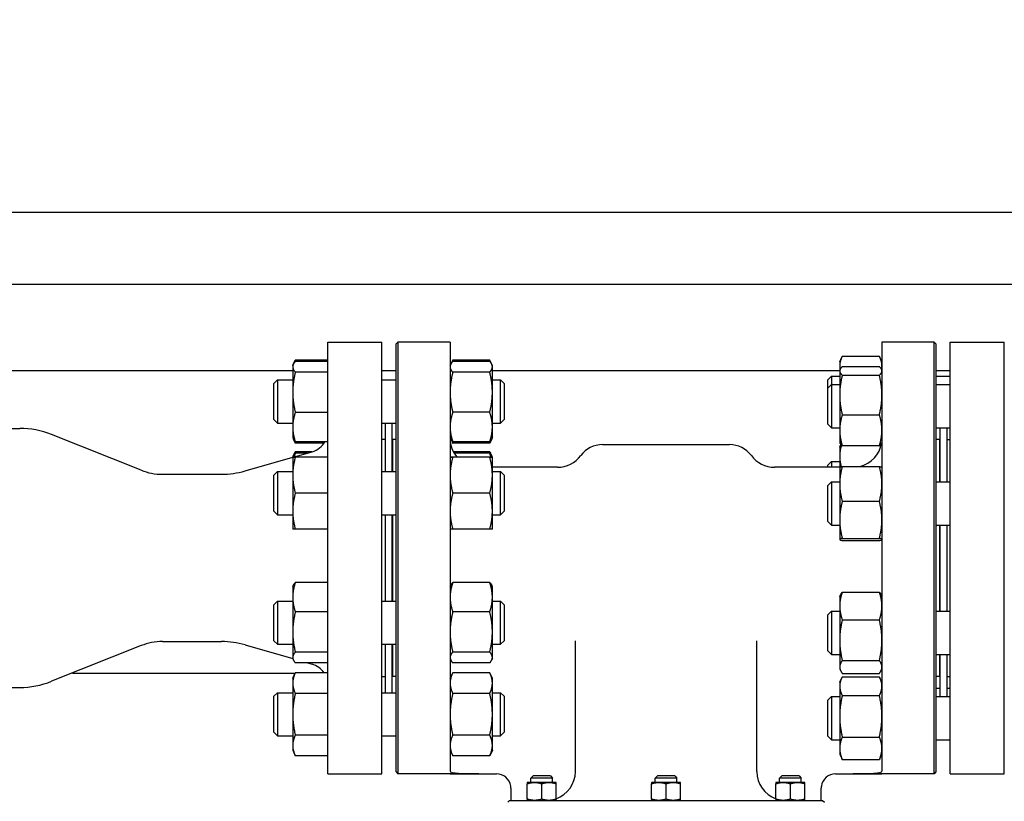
# Model space of a CAD drawing. Header units: inches. Extents: x 24 to 1128, y -58 to 748.
# Tile 631 of 656: x 579 to 596, y 685 to 699. Entities that reach past the tile are written whole.
import ezdxf

# ---------------------------------------------------------------- set-up
doc = ezdxf.new("R2010")
doc.units = ezdxf.units.IN
doc.header["$LTSCALE"] = 32
doc.header["$MEASUREMENT"] = 0
doc.layers.add('Dimension (ANSI)', color=7, linetype='Continuous', lineweight=25)
doc.layers.add('Visible (ANSI)', color=7, linetype='Continuous', lineweight=30)
doc.styles.add('Note Text (ANSI)', font='tahoma.ttf')
doc.dimstyles.new('SB Fraction-16 (ANSI)', dxfattribs={"dimscale": 32, "dimtxt": 0.125, "dimasz": 0.098425, "dimexe": 0.125, "dimexo": 0.0625, "dimgap": 0.031496, "dimtad": 0, "dimtih": 1, "dimtoh": 1, "dimdec": 4, "dimrnd": 1e-08, "dimzin": 0, "dimdsep": 46, "dimlunit": 5, "dimtxsty": 'Note Text (ANSI)', "dimcen": 0.09, "dimdle": 0.393701, "dimclrd": 256, "dimclre": 256, "dimclrt": 256, "dimadec": 0, "dimazin": 3, "dimtfac": 0.96, "dimtofl": 0, "dimtmove": 0, "dimatfit": 3, "dimfxl": 1, "dimfrac": 2, "dimtolj": 1, "dimtzin": 12, "dimlwd": -1, "dimlwe": -1, "dimarcsym": 0})

# ---------------------------------------------------------------- blocks, each defined once
blk = doc.blocks.new('*D18')
at = {"layer": 'Defpoints', "color": 0, "transparency": 16777216}
for p in [(727.281, 715.597), (494.281, 695.44), (727.281, 695.44)]:
    blk.add_point(p, dxfattribs=at)
at = {"layer": 'Dimension (ANSI)', "transparency": 16777216}
for p, q in [((494.281, 697.44), (494.281, 719.597)), ((727.281, 697.44), (727.281, 719.597)), ((497.43, 715.597), (605.57, 715.597)), ((724.131, 715.597), (615.991, 715.597))]:
    blk.add_line(p, q, dxfattribs=at)
for points in [[(497.43, 716.122), (497.43, 715.072), (494.281, 715.597)], [(724.131, 716.122), (724.131, 715.072), (727.281, 715.597)]]:
    blk.add_solid(points, dxfattribs=at)
at = {"layer": 'Dimension (ANSI)', "transparency": 16777216, "insert": (606.578, 717.681), "char_height": 4, "attachment_point": 1, "style": 'Note Text (ANSI)'}
blk.add_mtext('\\A1;233', dxfattribs=at)

msp = doc.modelspace()

# ---------------------------------------------------------------- linework, layer by layer
at = {"layer": 'Visible (ANSI)'}
for p, q in [((603.96813, 695.43978), (574.46813, 695.43978)), ((640.21813, 694.18978), (571.71813, 694.18978)), ((584.34313, 685.68978), (584.34313, 693.18978)), ((584.34313, 693.18978), (585.28063, 693.18978)), ((585.28063, 685.68978), (585.28063, 693.18978)), ((585.53063, 693.15853), (585.56188, 693.18978)), ((585.53063, 685.72103), (585.53063, 693.15853)), ((585.56188, 693.18978), (585.56188, 685.68978)), ((586.46813, 693.18978), (585.56188, 693.18978)), ((586.46813, 693.18978), (586.46813, 685.73809)), ((593.96813, 693.18978), (593.96813, 685.73809)), ((594.87438, 693.18978), (593.96813, 693.18978)), ((594.87438, 685.68978), (594.87438, 693.18978)), ((594.90563, 693.15853), (594.87438, 693.18978)), ((594.90563, 693.15853), (594.90563, 685.72103)), ((595.15313, 685.68978), (595.15313, 693.18978)), ((595.15313, 693.18978), (596.09313, 693.18978)), ((596.09313, 685.68978), (596.09313, 693.18978)), ((593.23413, 692.84862), (593.26979, 692.92509)), ((593.27922, 692.94432), (593.92305, 692.94432)), ((593.96813, 692.84862), (593.93247, 692.92509)), ((583.73463, 692.78099), (583.74499, 692.80319)), ((583.73463, 692.78099), (583.73463, 692.75955)), ((583.73463, 692.75955), (583.73463, 692.31722)), ((583.74499, 692.80319), (583.77955, 692.87731)), ((584.34313, 692.87767), (583.77972, 692.87767)), ((584.34313, 692.85325), (583.77972, 692.85325)), ((586.46813, 692.78099), (586.47842, 692.80304)), ((586.47842, 692.80304), (586.51321, 692.87766)), ((586.51321, 692.87766), (586.51322, 692.87767)), ((587.15705, 692.87767), (586.51322, 692.87767)), ((587.15705, 692.85309), (586.51322, 692.85309)), ((587.15705, 692.87767), (587.15705, 692.87766)), ((587.19185, 692.80304), (587.15705, 692.87766)), ((587.20213, 692.78099), (587.19185, 692.80304)), ((587.20213, 692.75968), (587.20213, 692.78099)), ((587.20213, 692.31773), (587.20213, 692.75968)), ((593.23413, 692.84862), (593.23413, 692.78048)), ((593.23413, 692.78048), (593.23413, 692.70177)), ((593.27922, 692.76316), (593.92305, 692.76316)), ((583.73463, 692.68978), (577.24938, 692.68978)), ((584.34313, 692.66585), (583.77972, 692.66585)), ((585.53063, 692.68978), (585.28063, 692.68978)), ((587.15705, 692.66628), (586.51322, 692.66628)), ((593.23413, 692.68978), (587.20213, 692.68978)), ((593.02813, 692.53612), (593.09063, 692.59862)), ((593.09063, 692.59862), (593.09063, 692.45177)), ((593.09063, 692.59862), (593.23413, 692.59862)), ((593.23413, 692.70177), (593.24065, 692.71575)), ((593.23413, 692.70177), (593.23413, 692.68811)), ((593.23413, 692.68811), (593.23413, 692.26987)), ((593.27922, 692.61306), (593.92305, 692.61306)), ((593.96813, 692.70177), (593.96162, 692.71575)), ((595.15313, 692.68978), (594.90563, 692.68978)), ((594.90563, 692.59862), (595.15313, 692.59862)), ((583.40563, 692.46849), (583.46813, 692.53099)), ((583.40563, 691.84349), (583.40563, 692.46849)), ((583.46813, 692.53099), (583.46813, 691.78099)), ((583.46813, 692.53099), (583.73463, 692.53099)), ((585.28063, 692.53099), (585.53063, 692.53099)), ((587.20213, 692.53099), (587.34313, 692.53099)), ((587.34313, 691.78099), (587.34313, 692.53099)), ((587.40563, 692.46849), (587.34313, 692.53099)), ((587.40563, 692.46849), (587.40563, 691.84349)), ((593.02813, 692.38927), (593.02813, 692.53612)), ((593.02813, 692.38927), (593.09063, 692.45177)), ((593.09063, 692.45177), (593.09063, 691.70177)), ((593.09063, 692.45177), (593.23413, 692.45177)), ((594.90563, 692.45177), (595.15313, 692.45177)), ((583.73463, 692.31722), (583.73463, 691.71365)), ((587.20213, 691.71403), (587.20213, 692.31773)), ((593.02813, 691.76427), (593.02813, 692.38927)), ((593.23413, 692.26987), (593.23413, 691.65854)), ((584.34313, 691.96859), (583.77972, 691.96859)), ((587.15705, 691.96917), (586.51322, 691.96917)), ((593.27922, 691.92668), (593.92305, 691.92668)), ((583.40563, 691.84349), (583.46813, 691.78099)), ((583.46813, 691.78099), (583.73463, 691.78099)), ((583.73463, 691.71365), (583.73463, 691.53099)), ((585.28063, 691.78099), (585.53063, 691.78099)), ((585.34313, 690.93987), (585.34313, 691.78099)), ((585.46313, 690.93987), (585.46313, 691.78099)), ((587.20213, 691.78099), (587.34313, 691.78099)), ((587.20213, 691.53099), (587.20213, 691.71403)), ((587.40563, 691.84349), (587.34313, 691.78099)), ((593.02813, 691.76427), (593.09063, 691.70177)), ((577.62438, 691.68978), (578.99277, 691.68978)), ((581.10236, 690.96382), (579.54805, 691.58321)), ((593.09063, 691.70177), (593.23413, 691.70177)), ((593.23413, 691.65854), (593.23413, 691.45177)), ((594.90563, 691.70177), (595.15313, 691.70177)), ((594.97313, 691.70177), (594.97313, 690.76022)), ((595.09313, 691.70177), (595.09313, 690.76022)), ((583.73463, 691.53099), (583.74499, 691.50879)), ((583.74499, 691.50879), (583.77955, 691.43466)), ((584.34313, 691.45872), (583.77972, 691.45872)), ((584.2784, 691.4343), (583.77972, 691.4343)), ((585.28063, 691.50228), (585.34313, 691.50228)), ((585.46313, 691.37978), (585.46813, 691.37978)), ((585.46813, 691.49978), (585.46813, 690.93987)), ((585.53063, 691.49978), (585.46813, 691.49978)), ((586.46813, 691.53099), (586.47842, 691.50893)), ((586.47842, 691.50893), (586.51321, 691.43431)), ((587.15705, 691.45888), (586.51322, 691.45888)), ((587.15705, 691.4343), (586.51322, 691.4343)), ((587.19185, 691.50893), (587.15705, 691.43431)), ((587.20213, 691.53099), (587.19185, 691.50893)), ((589.11577, 691.40828), (591.3205, 691.40828)), ((593.23413, 691.45177), (593.24065, 691.4378)), ((593.23413, 691.36473), (593.24912, 691.39688)), ((593.27922, 691.39039), (593.92305, 691.39039)), ((593.95376, 691.39555), (593.95314, 691.39688)), ((593.96813, 691.45177), (593.96162, 691.4378)), ((594.96813, 691.49978), (594.90563, 691.49978)), ((594.96813, 691.49978), (594.96813, 690.76022)), ((594.97313, 691.37978), (594.96813, 691.37978)), ((595.09313, 691.49978), (595.15313, 691.49978)), ((583.73463, 691.18987), (583.74484, 691.21176)), ((583.74214, 691.18999), (584.0715, 691.28444)), ((583.74484, 691.21176), (583.76433, 691.25355)), ((584.06867, 691.28362), (583.77972, 691.28362)), ((583.99256, 691.2618), (583.77972, 691.2618)), ((587.15705, 691.28362), (586.52467, 691.28362)), ((587.15705, 691.26196), (586.53665, 691.26196)), ((587.19185, 691.21191), (587.17244, 691.25355)), ((587.20213, 691.18987), (587.19185, 691.21191)), ((593.23413, 691.36473), (593.23413, 691.20416)), ((593.23413, 691.20416), (593.23413, 691.01458)), ((582.90828, 690.95089), (583.73463, 691.18784)), ((583.73463, 691.18987), (583.73463, 690.87689)), ((584.34313, 691.19019), (583.77972, 691.19019)), ((584.34313, 691.18955), (583.77972, 691.18955)), ((587.15705, 691.18988), (586.51322, 691.18988)), ((587.15705, 691.18986), (586.51322, 691.18986)), ((587.20213, 690.87735), (587.20213, 691.18987)), ((593.02813, 691.05223), (593.09063, 691.11473)), ((593.02813, 691.01458), (593.02813, 691.05223)), ((593.09063, 691.11473), (593.09063, 691.01458)), ((593.09063, 691.11473), (593.23413, 691.11473)), ((593.27922, 691.02822), (593.92305, 691.02822)), ((581.47254, 690.89278), (582.49482, 690.89278)), ((583.40563, 690.87737), (583.46813, 690.93987)), ((583.40563, 690.25237), (583.40563, 690.87737)), ((583.46813, 690.93987), (583.46813, 690.18987)), ((583.46813, 690.93987), (583.73463, 690.93987)), ((583.73463, 690.87689), (583.73463, 690.25189)), ((585.28063, 690.93987), (585.53063, 690.93987)), ((588.3343, 691.01458), (587.20213, 691.01458)), ((587.20213, 690.93987), (587.34313, 690.93987)), ((587.20213, 690.25235), (587.20213, 690.87735)), ((587.34313, 690.18987), (587.34313, 690.93987)), ((587.40563, 690.87737), (587.34313, 690.93987)), ((587.40563, 690.87737), (587.40563, 690.25237)), ((593.23783, 691.01458), (592.10197, 691.01458)), ((593.23413, 691.01022), (593.23453, 691.01107)), ((593.23413, 691.01022), (593.23413, 690.72558)), ((593.96813, 691.01022), (593.96773, 691.01107)), ((593.02813, 690.69772), (593.09063, 690.76022)), ((593.02813, 690.07272), (593.02813, 690.69772)), ((593.09063, 690.76022), (593.09063, 690.01022)), ((593.09063, 690.76022), (593.23413, 690.76022)), ((593.23413, 690.72558), (593.23413, 690.10143)), ((594.90563, 690.76022), (595.15313, 690.76022)), ((584.34313, 690.56423), (583.77972, 690.56423)), ((587.15705, 690.56484), (586.51322, 690.56484)), ((593.27922, 690.42294), (593.92305, 690.42294)), ((583.40563, 690.25237), (583.46813, 690.18987)), ((583.46813, 690.18987), (583.73463, 690.18987)), ((583.73463, 690.25189), (583.73463, 689.93987)), ((585.28063, 690.18987), (585.53063, 690.18987)), ((585.34313, 688.68969), (585.34313, 690.18987)), ((585.46313, 688.68969), (585.46313, 690.18987)), ((585.46813, 690.18987), (585.46813, 688.68969)), ((587.20213, 689.93987), (587.20213, 690.25235)), ((587.20213, 690.18987), (587.34313, 690.18987)), ((587.40563, 690.25237), (587.34313, 690.18987)), ((593.02813, 690.07272), (593.09063, 690.01022)), ((593.09063, 690.01022), (593.23413, 690.01022)), ((593.23413, 690.10143), (593.23413, 689.76107)), ((594.90563, 690.01022), (595.15313, 690.01022)), ((594.96813, 690.01022), (594.96813, 688.51483)), ((594.97313, 690.01022), (594.97313, 688.51483)), ((595.09313, 690.01022), (595.09313, 688.51483)), ((584.34313, 689.93955), (583.77972, 689.93955)), ((587.15705, 689.93986), (586.51322, 689.93986)), ((593.23413, 689.76107), (593.23413, 689.76022)), ((593.23413, 689.76022), (593.23453, 689.75936)), ((593.27922, 689.77993), (593.92305, 689.77993)), ((593.27922, 689.74221), (593.92305, 689.74221)), ((593.96813, 689.76022), (593.96773, 689.75936)), ((584.34313, 689.01162), (583.77972, 689.01162)), ((587.15705, 689.01178), (586.51322, 689.01178)), ((583.73463, 688.93969), (583.74484, 688.96159)), ((583.73463, 688.93969), (583.73463, 688.75624)), ((586.46813, 688.93969), (586.47841, 688.96173)), ((587.20213, 688.93969), (587.19185, 688.96173)), ((587.20213, 688.75662), (587.20213, 688.93969)), ((593.27922, 688.84574), (593.92305, 688.84574)), ((583.40563, 688.62719), (583.46813, 688.68969)), ((583.46813, 688.68969), (583.46813, 687.93969)), ((583.46813, 688.68969), (583.73463, 688.68969)), ((583.73463, 688.75624), (583.73463, 688.1524)), ((585.28063, 688.68969), (585.53063, 688.68969)), ((587.20213, 688.15291), (587.20213, 688.75662)), ((587.20213, 688.68969), (587.34313, 688.68969)), ((587.34313, 687.93969), (587.34313, 688.68969)), ((587.40563, 688.62719), (587.34313, 688.68969)), ((593.23413, 688.76483), (593.24912, 688.79698)), ((593.23413, 688.76483), (593.23413, 688.60427)), ((593.96813, 688.76483), (593.95314, 688.79698)), ((583.40563, 688.00219), (583.40563, 688.62719)), ((584.34313, 688.50086), (583.77972, 688.50086)), ((587.15705, 688.50145), (586.51322, 688.50145)), ((587.40563, 688.62719), (587.40563, 688.00219)), ((593.02813, 688.45233), (593.09063, 688.51483)), ((593.09063, 688.51483), (593.09063, 687.76483)), ((593.09063, 688.51483), (593.23413, 688.51483)), ((593.23413, 688.60427), (593.23413, 688.00985)), ((594.90563, 688.51483), (595.15313, 688.51483)), ((593.02813, 687.82733), (593.02813, 688.45233)), ((593.27922, 688.3628), (593.92305, 688.3628)), ((583.73463, 688.1524), (583.73463, 687.71084)), ((587.20213, 687.71098), (587.20213, 688.15291)), ((581.47254, 687.98678), (582.49482, 687.98678)), ((583.40563, 688.00219), (583.46813, 687.93969)), ((587.40563, 688.00219), (587.34313, 687.93969)), ((588.64333, 685.72718), (588.64333, 688.00221)), ((591.79294, 685.72718), (591.79294, 688.00221)), ((593.23413, 688.00985), (593.23413, 687.54541)), ((581.10236, 687.91574), (579.54805, 687.29635)), ((582.90828, 687.92867), (583.73463, 687.69172)), ((583.46813, 687.93969), (583.73463, 687.93969)), ((584.34313, 687.80393), (583.77972, 687.80393)), ((585.28063, 687.93969), (585.53063, 687.93969)), ((585.34313, 687.09857), (585.34313, 687.93969)), ((585.46313, 687.09857), (585.46313, 687.93969)), ((585.46813, 687.93969), (585.46813, 687.37978)), ((587.15705, 687.80436), (586.51322, 687.80436)), ((587.20213, 687.93969), (587.34313, 687.93969)), ((593.02813, 687.82733), (593.09063, 687.76483)), ((583.73463, 687.71084), (583.73463, 687.68969)), ((583.73463, 687.68969), (583.74484, 687.6678)), ((584.34313, 687.61776), (583.77972, 687.61776)), ((583.99256, 687.61776), (584.0715, 687.59512)), ((586.46813, 687.68969), (586.47841, 687.66765)), ((587.15705, 687.6176), (586.51322, 687.6176)), ((587.20213, 687.68969), (587.19185, 687.66765)), ((587.20213, 687.68969), (587.20213, 687.71098)), ((593.09063, 687.76483), (593.23413, 687.76483)), ((593.27922, 687.65689), (593.92305, 687.65689)), ((594.90563, 687.76483), (595.15313, 687.76483)), ((594.96813, 687.76483), (594.96813, 687.37978)), ((594.97313, 687.76483), (594.97313, 687.03094)), ((595.09313, 687.76483), (595.09313, 687.03094)), ((579.90799, 687.43978), (583.77716, 687.43978)), ((583.73463, 687.34857), (583.77955, 687.4449)), ((584.34313, 687.44526), (583.77972, 687.44526)), ((585.46313, 687.49978), (585.46813, 687.49978)), ((585.46313, 687.43978), (585.46813, 687.43978)), ((586.46813, 687.34857), (586.51321, 687.44525)), ((586.51321, 687.44525), (586.51322, 687.44526)), ((587.15705, 687.44526), (586.51322, 687.44526)), ((587.15705, 687.44526), (587.15705, 687.44525)), ((587.20213, 687.34857), (587.15705, 687.44525)), ((593.23413, 687.54541), (593.23413, 687.51483)), ((593.23413, 687.51483), (593.24912, 687.48268)), ((593.96813, 687.51483), (593.95314, 687.48268)), ((594.97313, 687.49978), (594.96813, 687.49978)), ((594.96813, 687.43978), (594.97313, 687.43978)), ((583.73463, 687.34857), (583.73463, 687.26456)), ((583.73463, 687.26456), (583.73463, 686.72302)), ((585.28063, 687.37728), (585.34313, 687.37728)), ((585.53063, 687.37978), (585.46813, 687.37978)), ((587.20213, 687.26483), (587.20213, 687.34857)), ((587.20213, 686.72355), (587.20213, 687.26483)), ((593.23413, 687.28094), (593.26979, 687.35742)), ((593.23413, 687.28094), (593.23413, 687.2128)), ((593.27922, 687.43393), (593.92305, 687.43393)), ((593.27922, 687.37664), (593.92305, 687.37664)), ((593.96813, 687.28094), (593.93247, 687.35742)), ((594.96813, 687.37978), (594.90563, 687.37978)), ((595.09313, 687.37978), (595.15313, 687.37978)), ((567.34313, 687.18978), (578.99277, 687.18978)), ((583.40563, 687.03607), (583.46813, 687.09857)), ((583.46813, 687.09857), (583.46813, 686.34857)), ((583.46813, 687.09857), (583.73463, 687.09857)), ((585.28063, 687.09857), (585.53063, 687.09857)), ((587.20213, 687.09857), (587.34313, 687.09857)), ((587.34313, 686.34857), (587.34313, 687.09857)), ((587.40563, 687.03607), (587.34313, 687.09857)), ((593.23413, 687.2128), (593.23413, 686.68861)), ((594.90563, 687.17779), (594.97313, 687.17779)), ((595.09313, 687.17779), (595.15313, 687.17779)), ((583.40563, 686.41107), (583.40563, 687.03607)), ((584.34313, 687.08387), (583.77972, 687.08387)), ((587.15705, 687.0844), (586.51322, 687.0844)), ((587.40563, 687.03607), (587.40563, 686.41107)), ((593.02813, 686.96844), (593.09063, 687.03094)), ((593.02813, 686.34344), (593.02813, 686.96844)), ((593.09063, 687.03094), (593.09063, 686.28094)), ((593.09063, 687.03094), (593.23413, 687.03094)), ((593.27922, 687.04896), (593.92305, 687.04896)), ((594.90563, 687.03094), (595.15313, 687.03094)), ((583.73463, 686.72302), (583.73463, 686.18203)), ((587.20213, 686.1823), (587.20213, 686.72355)), ((593.23413, 686.68861), (593.23413, 686.13175)), ((583.40563, 686.41107), (583.46813, 686.34857)), ((587.40563, 686.41107), (587.34313, 686.34857)), ((583.46813, 686.34857), (583.73463, 686.34857)), ((584.34313, 686.36218), (583.77972, 686.36218)), ((585.28063, 686.34857), (585.53063, 686.34857)), ((587.15705, 686.36271), (586.51322, 686.36271)), ((587.20213, 686.34857), (587.34313, 686.34857)), ((593.02813, 686.34344), (593.09063, 686.28094)), ((593.09063, 686.28094), (593.23413, 686.28094)), ((593.27922, 686.32826), (593.92305, 686.32826)), ((594.90563, 686.28094), (595.15313, 686.28094)), ((583.73463, 686.18203), (583.73463, 686.09857)), ((583.73463, 686.09857), (583.77955, 686.00225)), ((586.46813, 686.09857), (586.51321, 686.0019)), ((587.20213, 686.09857), (587.15705, 686.0019)), ((587.20213, 686.09857), (587.20213, 686.1823)), ((593.23413, 686.13175), (593.23413, 686.03094)), ((584.34313, 686.00189), (583.77972, 686.00189)), ((587.15705, 686.00189), (586.51322, 686.00189)), ((593.23413, 686.03094), (593.26979, 685.95446)), ((593.27922, 685.93524), (593.92305, 685.93524)), ((593.96813, 686.03094), (593.93247, 685.95446)), ((584.34313, 685.68978), (585.28063, 685.68978)), ((585.53063, 685.72103), (585.56188, 685.68978)), ((586.46813, 685.68978), (585.56188, 685.68978)), ((586.96813, 685.69111), (586.46813, 685.69111)), ((586.46813, 685.69111), (586.46813, 685.68978)), ((586.46813, 685.68978), (587.27313, 685.68978)), ((587.90843, 685.65238), (587.87118, 685.61513)), ((588.24618, 685.61513), (587.87118, 685.61513)), ((587.87118, 685.53968), (587.87118, 685.61513)), ((588.20893, 685.65238), (587.90843, 685.65238)), ((588.20893, 685.65238), (588.24618, 685.61513)), ((588.24618, 685.53968), (588.24618, 685.61513)), ((590.06788, 685.65238), (590.03063, 685.61513)), ((590.40563, 685.61513), (590.03063, 685.61513)), ((590.03063, 685.53968), (590.03063, 685.61513)), ((590.36838, 685.65238), (590.06788, 685.65238)), ((590.36838, 685.65238), (590.40563, 685.61513)), ((590.40563, 685.53968), (590.40563, 685.61513)), ((592.22733, 685.65238), (592.19008, 685.61513)), ((592.56508, 685.61513), (592.19008, 685.61513)), ((592.19008, 685.53968), (592.19008, 685.61513)), ((592.52783, 685.65238), (592.22733, 685.65238)), ((592.52783, 685.65238), (592.56508, 685.61513)), ((592.56508, 685.53968), (592.56508, 685.61513)), ((593.16313, 685.68978), (593.96813, 685.68978)), ((593.96813, 685.69111), (593.46813, 685.69111)), ((593.96813, 685.68978), (593.96813, 685.69111)), ((594.87438, 685.68978), (593.96813, 685.68978)), ((594.90563, 685.72103), (594.87438, 685.68978)), ((595.15313, 685.68978), (596.09313, 685.68978)), ((587.52313, 685.43978), (587.52313, 685.22718)), ((587.93368, 685.53968), (587.80868, 685.53968)), ((587.80868, 685.24951), (587.80868, 685.51735)), ((588.18368, 685.53968), (587.93368, 685.53968)), ((588.05868, 685.24951), (588.05868, 685.51735)), ((588.30868, 685.53968), (588.18368, 685.53968)), ((588.30868, 685.24951), (588.30868, 685.51735)), ((590.09313, 685.53968), (589.96813, 685.53968)), ((589.96813, 685.24951), (589.96813, 685.51735)), ((590.34313, 685.53968), (590.09313, 685.53968)), ((590.21813, 685.24951), (590.21813, 685.51735)), ((590.46813, 685.53968), (590.34313, 685.53968)), ((590.46813, 685.24951), (590.46813, 685.51735)), ((592.25258, 685.53968), (592.12758, 685.53968)), ((592.12758, 685.24951), (592.12758, 685.51735)), ((592.50258, 685.53968), (592.25258, 685.53968)), ((592.37758, 685.24951), (592.37758, 685.51735)), ((592.62758, 685.53968), (592.50258, 685.53968)), ((592.62758, 685.24951), (592.62758, 685.51735)), ((592.91313, 685.22718), (592.91313, 685.43978)), ((587.49938, 685.22718), (587.46813, 685.19593)), ((587.49938, 685.22718), (587.56247, 685.22718)), ((587.56247, 685.22718), (589.08393, 685.22718)), ((589.08393, 685.22718), (591.35234, 685.22718)), ((591.35234, 685.22718), (592.8738, 685.22718)), ((592.8738, 685.22718), (592.93688, 685.22718)), ((592.93688, 685.22718), (592.96813, 685.19593))]:
    msp.add_line(p, q, dxfattribs=at)
for centre, radius, start, end in [((578.99277, 690.18978), 1.5, 68.272718, 90), ((583.96813, 691.64491), 0.375, 286, 330.231967), ((586.96813, 691.51458), 0.5, 180, 220.496535), ((589.11577, 690.93584), 0.47244, 90, 143.477266), ((591.3205, 690.93584), 0.47244, 36.522734, 90), ((593.46813, 691.51458), 0.5, 283.413755, 351.383389), ((588.3343, 691.51458), 0.5, 270, 323.477266), ((592.10197, 691.51458), 0.5, 216.522734, 270), ((581.47254, 691.89278), 1, 248.272718, 270), ((582.49482, 692.39278), 1.5, 270, 286), ((581.47254, 686.98678), 1, 90, 111.727282), ((582.49482, 686.48678), 1.5, 74, 90), ((583.96813, 687.23465), 0.375, 34.16838, 74), ((578.99277, 688.68978), 1.5, 270, 291.727282), ((588.14333, 685.72718), 0.5, 289.311794, 0), ((592.29294, 685.72718), 0.5, 180, 250.688206), ((587.27313, 685.43978), 0.25, 8.604112, 90), ((593.16313, 685.43978), 0.25, 90, 171.395888)]:
    msp.add_arc(centre, radius, start, end, dxfattribs=at)
for points, weights in [([(593.27922, 692.94432), (593.23413, 692.85652), (593.23413, 692.78048)], [1, 1.0379548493, 1]), ([(593.96813, 692.78048), (593.96813, 692.85652), (593.92305, 692.94432)], [1, 1.0379548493, 1]), ([(583.77972, 692.85325), (583.73463, 692.80303), (583.73463, 692.75955)], [1, 1.0379548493, 1]), ([(583.73463, 692.75955), (583.73463, 692.71606), (583.77972, 692.66585)], [1, 1.0379548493, 1]), ([(583.77972, 692.87767), (583.76753, 692.85149), (583.75876, 692.82694)], [1, 1.00998587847, 1.01471720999]), ([(583.77955, 692.87731), (583.77963, 692.87749), (583.77972, 692.87767)], [1.00013849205, 1.00006937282, 1]), ([(586.51322, 692.85309), (586.46813, 692.80303), (586.46813, 692.75968)], [1, 1.0379548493, 1]), ([(586.46813, 692.75968), (586.46813, 692.71633), (586.51322, 692.66628)], [1, 1.0379548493, 1]), ([(586.51322, 692.87767), (586.50095, 692.85136), (586.49215, 692.8267)], [1, 1.01004922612, 1.01477702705]), ([(587.17812, 692.8267), (587.16931, 692.85136), (587.15705, 692.87767)], [1.01477702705, 1.01004922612, 1]), ([(587.20213, 692.75968), (587.20213, 692.80303), (587.15705, 692.85309)], [1, 1.0379548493, 1]), ([(587.15705, 692.66628), (587.20213, 692.71633), (587.20213, 692.75968)], [1, 1.0379548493, 1]), ([(593.23413, 692.78048), (593.23413, 692.74919), (593.24131, 692.71713)], [1, 1.0152774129, 1.01825603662]), ([(593.27922, 692.76316), (593.23413, 692.72294), (593.23413, 692.68811)], [1, 1.0379548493, 1]), ([(593.96813, 692.68811), (593.96813, 692.72294), (593.92305, 692.76316)], [1, 1.0379548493, 1]), ([(593.96096, 692.71713), (593.96813, 692.74919), (593.96813, 692.78048)], [1.01825603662, 1.0152774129, 1]), ([(583.77972, 692.66585), (583.73463, 692.47902), (583.73463, 692.31722)], [1, 1.0379548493, 1]), ([(586.51322, 692.66628), (586.46813, 692.47949), (586.46813, 692.31773)], [1, 1.0379548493, 1]), ([(587.20213, 692.31773), (587.20213, 692.47949), (587.15705, 692.66628)], [1, 1.0379548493, 1]), ([(593.23413, 692.68811), (593.23413, 692.65328), (593.27922, 692.61306)], [1, 1.0379548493, 1]), ([(593.27922, 692.61306), (593.23413, 692.42915), (593.23413, 692.26987)], [1, 1.0379548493, 1]), ([(593.92305, 692.61306), (593.96813, 692.65328), (593.96813, 692.68811)], [1, 1.0379548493, 1]), ([(593.96813, 692.26987), (593.96813, 692.42915), (593.92305, 692.61306)], [1, 1.0379548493, 1]), ([(583.73463, 692.31722), (583.73463, 692.15542), (583.77972, 691.96859)], [1, 1.0379548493, 1]), ([(586.46813, 692.31773), (586.46813, 692.15596), (586.51322, 691.96917)], [1, 1.0379548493, 1]), ([(587.15705, 691.96917), (587.20213, 692.15596), (587.20213, 692.31773)], [1, 1.0379548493, 1]), ([(593.23413, 692.26987), (593.23413, 692.1106), (593.27922, 691.92668)], [1, 1.0379548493, 1]), ([(593.92305, 691.92668), (593.96813, 692.1106), (593.96813, 692.26987)], [1, 1.0379548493, 1]), ([(583.77972, 691.96859), (583.73463, 691.83197), (583.73463, 691.71365)], [1, 1.0379548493, 1]), ([(586.51322, 691.96917), (586.46813, 691.83244), (586.46813, 691.71403)], [1, 1.0379548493, 1]), ([(587.20213, 691.71403), (587.20213, 691.83244), (587.15705, 691.96917)], [1, 1.0379548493, 1]), ([(593.27922, 691.92668), (593.23413, 691.78298), (593.23413, 691.65854)], [1, 1.0379548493, 1]), ([(593.96813, 691.65854), (593.96813, 691.78298), (593.92305, 691.92668)], [1, 1.0379548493, 1]), ([(583.73463, 691.71365), (583.73463, 691.59534), (583.77972, 691.45872)], [1, 1.0379548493, 1]), ([(586.46813, 691.71403), (586.46813, 691.59561), (586.51322, 691.45888)], [1, 1.0379548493, 1]), ([(587.15705, 691.45888), (587.20213, 691.59561), (587.20213, 691.71403)], [1, 1.0379548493, 1]), ([(593.23413, 691.65854), (593.23413, 691.53409), (593.27922, 691.39039)], [1, 1.0379548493, 1]), ([(593.92305, 691.39039), (593.96813, 691.53409), (593.96813, 691.65854)], [1, 1.0379548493, 1]), ([(583.77972, 691.45872), (583.75602, 691.48512), (583.74499, 691.50879)], [1, 1.01959616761, 1.01895725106]), ([(583.75865, 691.4852), (583.76745, 691.46057), (583.77972, 691.4343)], [1.01477953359, 1.01005189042, 1]), ([(586.51322, 691.45888), (586.48945, 691.48527), (586.47842, 691.50893)], [1, 1.01965700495, 1.01895308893]), ([(586.49215, 691.48527), (586.50095, 691.46061), (586.51322, 691.4343)], [1.01477953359, 1.01005189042, 1]), ([(587.19185, 691.50893), (587.18082, 691.48527), (587.15705, 691.45888)], [1.01895308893, 1.01965700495, 1]), ([(587.15705, 691.4343), (587.16932, 691.46061), (587.17812, 691.48527)], [1, 1.01005189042, 1.01477953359]), ([(593.26554, 691.40349), (593.23413, 691.29873), (593.23413, 691.20416)], [1.01025949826, 1.03183992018, 1]), ([(593.27922, 691.39039), (593.25103, 691.41554), (593.24065, 691.4378)], [1, 1.02339782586, 1.017947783]), ([(593.24912, 691.39688), (593.25275, 691.40464), (593.25728, 691.41262)], [1.0184677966, 1.01759707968, 1.01523871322]), ([(593.96162, 691.4378), (593.95124, 691.41554), (593.92305, 691.39039)], [1.017947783, 1.02339782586, 1]), ([(593.94638, 691.36872), (593.94202, 691.38584), (593.93673, 691.40349)], [1.01593991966, 1.01383148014, 1.01025949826]), ([(593.94499, 691.41262), (593.94952, 691.40464), (593.95314, 691.39688)], [1.01523871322, 1.01759707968, 1.0184677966]), ([(583.74484, 691.21176), (583.75587, 691.23542), (583.77972, 691.2618)], [1.01894813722, 1.01972294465, 1]), ([(583.77972, 691.2618), (583.76841, 691.22746), (583.76005, 691.19513)], [1, 1.00926034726, 1.01400195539]), ([(583.76433, 691.25355), (583.77118, 691.26823), (583.77972, 691.28362)], [1.01139008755, 1.00697791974, 1]), ([(583.77972, 691.28362), (583.77154, 691.26342), (583.76491, 691.2441)], [1, 1.00667899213, 1.01100735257]), ([(587.15705, 691.28362), (587.16559, 691.26823), (587.17244, 691.25355)], [1, 1.00697791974, 1.01139008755]), ([(587.17179, 691.24428), (587.16519, 691.26351), (587.15705, 691.28362)], [1.01096558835, 1.00664681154, 1]), ([(587.15705, 691.26196), (587.18082, 691.23557), (587.19185, 691.21191)], [1, 1.01966212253, 1.01895272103]), ([(587.17812, 691.18988), (587.16931, 691.22475), (587.15705, 691.26196)], [1.01477702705, 1.01004922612, 1]), ([(593.23413, 691.20416), (593.23413, 691.11768), (593.26017, 691.02348)], [1, 1.02903797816, 1.01364399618]), ([(583.77972, 691.19019), (583.73463, 691.19002), (583.73463, 691.18987)], [1, 1.0379548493, 1]), ([(583.73463, 691.18987), (583.73463, 691.18972), (583.77972, 691.18955)], [1, 1.0379548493, 1]), ([(583.77972, 691.18955), (583.73463, 691.022), (583.73463, 690.87689)], [1, 1.0379548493, 1]), ([(586.51322, 691.18988), (586.46813, 691.18988), (586.46813, 691.18987)], [1, 1.0379548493, 1]), ([(586.46813, 691.18987), (586.46813, 691.18986), (586.51322, 691.18986)], [1, 1.0379548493, 1]), ([(586.51322, 691.18986), (586.46813, 691.02238), (586.46813, 690.87735)], [1, 1.0379548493, 1]), ([(587.20213, 691.18987), (587.20213, 691.18988), (587.15705, 691.18988)], [1, 1.0379548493, 1]), ([(587.15705, 691.18986), (587.20213, 691.18986), (587.20213, 691.18987)], [1, 1.0379548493, 1]), ([(587.20213, 690.87735), (587.20213, 691.02238), (587.15705, 691.18986)], [1, 1.0379548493, 1]), ([(593.27922, 691.02822), (593.23413, 690.86604), (593.23413, 690.72558)], [1, 1.0379548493, 1]), ([(593.23453, 691.01107), (593.23825, 691.01904), (593.27922, 691.02822)], [1.00648758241, 1.03437304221, 1]), ([(593.92305, 691.02822), (593.96402, 691.01904), (593.96773, 691.01107)], [1, 1.03437304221, 1.00648758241]), ([(593.96813, 690.72558), (593.96813, 690.86604), (593.92305, 691.02822)], [1, 1.0379548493, 1]), ([(583.73463, 690.87689), (583.73463, 690.73179), (583.77972, 690.56423)], [1, 1.0379548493, 1]), ([(586.46813, 690.87735), (586.46813, 690.73232), (586.51322, 690.56484)], [1, 1.0379548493, 1]), ([(587.15705, 690.56484), (587.20213, 690.73232), (587.20213, 690.87735)], [1, 1.0379548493, 1]), ([(593.23413, 690.72558), (593.23413, 690.58512), (593.27922, 690.42294)], [1, 1.0379548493, 1]), ([(593.92305, 690.42294), (593.96813, 690.58512), (593.96813, 690.72558)], [1, 1.0379548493, 1]), ([(583.77972, 690.56423), (583.73463, 690.39685), (583.73463, 690.25189)], [1, 1.0379548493, 1]), ([(586.51322, 690.56484), (586.46813, 690.39738), (586.46813, 690.25235)], [1, 1.0379548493, 1]), ([(587.20213, 690.25235), (587.20213, 690.39738), (587.15705, 690.56484)], [1, 1.0379548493, 1]), ([(593.27922, 690.42294), (593.23413, 690.25065), (593.23413, 690.10143)], [1, 1.0379548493, 1]), ([(593.96813, 690.10143), (593.96813, 690.25065), (593.92305, 690.42294)], [1, 1.0379548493, 1]), ([(583.73463, 690.25189), (583.73463, 690.10693), (583.77972, 689.93955)], [1, 1.0379548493, 1]), ([(586.46813, 690.25235), (586.46813, 690.10732), (586.51322, 689.93986)], [1, 1.0379548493, 1]), ([(587.15705, 689.93986), (587.20213, 690.10732), (587.20213, 690.25235)], [1, 1.0379548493, 1]), ([(593.23413, 690.10143), (593.23413, 689.95222), (593.27922, 689.77993)], [1, 1.0379548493, 1]), ([(593.92305, 689.77993), (593.96813, 689.95222), (593.96813, 690.10143)], [1, 1.0379548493, 1]), ([(583.77972, 689.93955), (583.7347, 689.93972), (583.73463, 689.93987)], [1, 1.03789475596, 1.00011999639]), ([(586.51322, 689.93986), (586.46814, 689.93986), (586.46813, 689.93987)], [1, 1.03795242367, 1.00000485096]), ([(587.20213, 689.93987), (587.20213, 689.93986), (587.15705, 689.93986)], [1.00000485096, 1.03795242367, 1]), ([(593.27922, 689.77993), (593.23413, 689.76982), (593.23413, 689.76107)], [1, 1.0379548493, 1]), ([(593.23413, 689.76107), (593.23413, 689.75232), (593.27922, 689.74221)], [1, 1.0379548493, 1]), ([(593.96813, 689.76107), (593.96813, 689.76982), (593.92305, 689.77993)], [1, 1.0379548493, 1]), ([(593.92305, 689.74221), (593.96813, 689.75232), (593.96813, 689.76107)], [1, 1.0379548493, 1]), ([(583.77972, 689.01162), (583.73463, 688.87477), (583.73463, 688.75624)], [1, 1.0379548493, 1]), ([(583.74484, 688.96159), (583.75587, 688.98524), (583.77972, 689.01162)], [1.01894813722, 1.01972294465, 1]), ([(586.51322, 689.01178), (586.46813, 688.87504), (586.46813, 688.75662)], [1, 1.0379548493, 1]), ([(586.47841, 688.96173), (586.48944, 688.98539), (586.51322, 689.01178)], [1.01895272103, 1.01966212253, 1]), ([(587.20213, 688.75662), (587.20213, 688.87504), (587.15705, 689.01178)], [1, 1.0379548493, 1]), ([(587.15705, 689.01178), (587.18082, 688.98539), (587.19185, 688.96173)], [1, 1.01966212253, 1.01895272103]), ([(593.27922, 688.84574), (593.23413, 688.71634), (593.23413, 688.60427)], [1, 1.0379548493, 1]), ([(593.24912, 688.79698), (593.25996, 688.82022), (593.27922, 688.84574)], [1.0184677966, 1.01586753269, 1]), ([(593.92305, 688.84574), (593.94231, 688.82022), (593.95314, 688.79698)], [1, 1.01586753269, 1.0184677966]), ([(593.96813, 688.60427), (593.96813, 688.71634), (593.92305, 688.84574)], [1, 1.0379548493, 1]), ([(583.73463, 688.75624), (583.73463, 688.63772), (583.77972, 688.50086)], [1, 1.0379548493, 1]), ([(586.46813, 688.75662), (586.46813, 688.63819), (586.51322, 688.50145)], [1, 1.0379548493, 1]), ([(587.15705, 688.50145), (587.20213, 688.63819), (587.20213, 688.75662)], [1, 1.0379548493, 1]), ([(583.77972, 688.50086), (583.73463, 688.31412), (583.73463, 688.1524)], [1, 1.0379548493, 1]), ([(586.51322, 688.50145), (586.46813, 688.31467), (586.46813, 688.15291)], [1, 1.0379548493, 1]), ([(587.20213, 688.15291), (587.20213, 688.31467), (587.15705, 688.50145)], [1, 1.0379548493, 1]), ([(593.23413, 688.60427), (593.23413, 688.49221), (593.27922, 688.3628)], [1, 1.0379548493, 1]), ([(593.92305, 688.3628), (593.96813, 688.49221), (593.96813, 688.60427)], [1, 1.0379548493, 1]), ([(593.27922, 688.3628), (593.23413, 688.17365), (593.23413, 688.00985)], [1, 1.0379548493, 1]), ([(593.96813, 688.00985), (593.96813, 688.17365), (593.92305, 688.3628)], [1, 1.0379548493, 1]), ([(583.73463, 688.1524), (583.73463, 687.99067), (583.77972, 687.80393)], [1, 1.0379548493, 1]), ([(586.46813, 688.15291), (586.46813, 687.99115), (586.51322, 687.80436)], [1, 1.0379548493, 1]), ([(587.15705, 687.80436), (587.20213, 687.99115), (587.20213, 688.15291)], [1, 1.0379548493, 1]), ([(593.23413, 688.00985), (593.23413, 687.84604), (593.27922, 687.65689)], [1, 1.0379548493, 1]), ([(593.92305, 687.65689), (593.96813, 687.84604), (593.96813, 688.00985)], [1, 1.0379548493, 1]), ([(583.77972, 687.80393), (583.73463, 687.75405), (583.73463, 687.71084)], [1, 1.0379548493, 1]), ([(586.51322, 687.80436), (586.46813, 687.75432), (586.46813, 687.71098)], [1, 1.0379548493, 1]), ([(587.20213, 687.71098), (587.20213, 687.75432), (587.15705, 687.80436)], [1, 1.0379548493, 1]), ([(583.73463, 687.71084), (583.73463, 687.66764), (583.77972, 687.61776)], [1, 1.0379548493, 1]), ([(586.46813, 687.71098), (586.46813, 687.66764), (586.51322, 687.6176)], [1, 1.0379548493, 1]), ([(587.15705, 687.6176), (587.20213, 687.66764), (587.20213, 687.71098)], [1, 1.0379548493, 1]), ([(593.27922, 687.65689), (593.23413, 687.59715), (593.23413, 687.54541)], [1, 1.0379548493, 1]), ([(593.96813, 687.54541), (593.96813, 687.59715), (593.92305, 687.65689)], [1, 1.0379548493, 1]), ([(583.77972, 687.44526), (583.73463, 687.34843), (583.73463, 687.26456)], [1, 1.0379548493, 1]), ([(583.77955, 687.4449), (583.77963, 687.44508), (583.77972, 687.44526)], [1.00013849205, 1.00006937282, 1]), ([(586.51322, 687.44526), (586.46813, 687.34857), (586.46813, 687.26483)], [1, 1.0379548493, 1]), ([(587.20213, 687.26483), (587.20213, 687.34857), (587.15705, 687.44526)], [1, 1.0379548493, 1]), ([(593.23413, 687.54541), (593.23413, 687.49367), (593.27922, 687.43393)], [1, 1.0379548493, 1]), ([(593.92305, 687.43393), (593.96813, 687.49367), (593.96813, 687.54541)], [1, 1.0379548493, 1]), ([(583.73463, 687.26456), (583.73463, 687.1807), (583.77972, 687.08387)], [1, 1.0379548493, 1]), ([(586.46813, 687.26483), (586.46813, 687.18109), (586.51322, 687.0844)], [1, 1.0379548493, 1]), ([(587.15705, 687.0844), (587.20213, 687.18109), (587.20213, 687.26483)], [1, 1.0379548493, 1]), ([(593.27922, 687.37664), (593.23413, 687.28884), (593.23413, 687.2128)], [1, 1.0379548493, 1]), ([(593.96813, 687.2128), (593.96813, 687.28884), (593.92305, 687.37664)], [1, 1.0379548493, 1]), ([(593.23413, 687.2128), (593.23413, 687.13676), (593.27922, 687.04896)], [1, 1.0379548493, 1]), ([(593.92305, 687.04896), (593.96813, 687.13676), (593.96813, 687.2128)], [1, 1.0379548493, 1]), ([(583.77972, 687.08387), (583.73463, 686.89049), (583.73463, 686.72302)], [1, 1.0379548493, 1]), ([(586.51322, 687.0844), (586.46813, 686.89102), (586.46813, 686.72355)], [1, 1.0379548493, 1]), ([(587.20213, 686.72355), (587.20213, 686.89102), (587.15705, 687.0844)], [1, 1.0379548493, 1]), ([(593.27922, 687.04896), (593.23413, 686.85585), (593.23413, 686.68861)], [1, 1.0379548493, 1]), ([(593.96813, 686.68861), (593.96813, 686.85585), (593.92305, 687.04896)], [1, 1.0379548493, 1]), ([(583.73463, 686.72302), (583.73463, 686.55556), (583.77972, 686.36218)], [1, 1.0379548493, 1]), ([(586.46813, 686.72355), (586.46813, 686.55608), (586.51322, 686.36271)], [1, 1.0379548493, 1]), ([(587.15705, 686.36271), (587.20213, 686.55608), (587.20213, 686.72355)], [1, 1.0379548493, 1]), ([(593.23413, 686.68861), (593.23413, 686.52137), (593.27922, 686.32826)], [1, 1.0379548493, 1]), ([(593.92305, 686.32826), (593.96813, 686.52137), (593.96813, 686.68861)], [1, 1.0379548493, 1]), ([(583.77972, 686.36218), (583.73463, 686.26564), (583.73463, 686.18203)], [1, 1.0379548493, 1]), ([(586.51322, 686.36271), (586.46813, 686.26603), (586.46813, 686.1823)], [1, 1.0379548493, 1]), ([(587.20213, 686.1823), (587.20213, 686.26603), (587.15705, 686.36271)], [1, 1.0379548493, 1]), ([(593.27922, 686.32826), (593.23413, 686.22295), (593.23413, 686.13175)], [1, 1.0379548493, 1]), ([(593.96813, 686.13175), (593.96813, 686.22295), (593.92305, 686.32826)], [1, 1.0379548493, 1]), ([(583.73463, 686.18203), (583.73463, 686.09843), (583.77972, 686.00189)], [1, 1.0379548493, 1]), ([(586.46813, 686.1823), (586.46813, 686.09857), (586.51322, 686.00189)], [1, 1.0379548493, 1]), ([(587.15705, 686.00189), (587.20213, 686.09857), (587.20213, 686.1823)], [1, 1.0379548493, 1]), ([(593.23413, 686.13175), (593.23413, 686.04055), (593.27922, 685.93524)], [1, 1.0379548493, 1]), ([(593.92305, 685.93524), (593.96813, 686.04055), (593.96813, 686.13175)], [1, 1.0379548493, 1]), ([(593.27922, 685.93524), (593.27421, 685.94499), (593.26979, 685.95446)], [1, 1.00407640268, 1.00727718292]), ([(593.93247, 685.95446), (593.92805, 685.94499), (593.92305, 685.93524)], [1.00727718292, 1.00407640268, 1]), ([(587.80868, 685.53968), (587.80868, 685.53968), (587.80868, 685.51735)], [1, 1.04314139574, 1.01001874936]), ([(587.80868, 685.51735), (587.87567, 685.53968), (587.93368, 685.53968)], [1.01001874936, 1.04314139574, 1]), ([(587.93368, 685.53968), (587.9917, 685.53968), (588.05868, 685.51735)], [1, 1.04314139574, 1.01001874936]), ([(588.05868, 685.51735), (588.12567, 685.53968), (588.18368, 685.53968)], [1.01001874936, 1.04314139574, 1]), ([(588.18368, 685.53968), (588.2417, 685.53968), (588.30868, 685.51735)], [1, 1.04314139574, 1.01001874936]), ([(588.30868, 685.51735), (588.30868, 685.53968), (588.30868, 685.53968)], [1.01001874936, 1.04314139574, 1]), ([(589.96813, 685.53968), (589.96813, 685.53968), (589.96813, 685.51735)], [1, 1.04314139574, 1.01001874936]), ([(589.96813, 685.51735), (590.03512, 685.53968), (590.09313, 685.53968)], [1.01001874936, 1.04314139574, 1]), ([(590.09313, 685.53968), (590.15115, 685.53968), (590.21813, 685.51735)], [1, 1.04314139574, 1.01001874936]), ([(590.21813, 685.51735), (590.28512, 685.53968), (590.34313, 685.53968)], [1.01001874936, 1.04314139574, 1]), ([(590.34313, 685.53968), (590.40115, 685.53968), (590.46813, 685.51735)], [1, 1.04314139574, 1.01001874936]), ([(590.46813, 685.51735), (590.46813, 685.53968), (590.46813, 685.53968)], [1.01001874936, 1.04314139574, 1]), ([(592.12758, 685.53968), (592.12758, 685.53968), (592.12758, 685.51735)], [1, 1.04314139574, 1.01001874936]), ([(592.12758, 685.51735), (592.19457, 685.53968), (592.25258, 685.53968)], [1.01001874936, 1.04314139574, 1]), ([(592.25258, 685.53968), (592.31059, 685.53968), (592.37758, 685.51735)], [1, 1.04314139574, 1.01001874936]), ([(592.37758, 685.51735), (592.44457, 685.53968), (592.50258, 685.53968)], [1.01001874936, 1.04314139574, 1]), ([(592.50258, 685.53968), (592.56059, 685.53968), (592.62758, 685.51735)], [1, 1.04314139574, 1.01001874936]), ([(592.62758, 685.51735), (592.62758, 685.53968), (592.62758, 685.53968)], [1.01001874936, 1.04314139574, 1]), ([(587.93368, 685.22718), (587.87567, 685.22718), (587.80868, 685.24951)], [1, 1.04314139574, 1.01001874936]), ([(587.80868, 685.24951), (587.80868, 685.22718), (587.80868, 685.22718)], [1.01001874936, 1.04314139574, 1]), ([(588.05868, 685.24951), (587.9917, 685.22718), (587.93368, 685.22718)], [1.01001874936, 1.04314139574, 1]), ([(588.18368, 685.22718), (588.12567, 685.22718), (588.05868, 685.24951)], [1, 1.04314139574, 1.01001874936]), ([(588.30868, 685.24951), (588.2417, 685.22718), (588.18368, 685.22718)], [1.01001874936, 1.04314139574, 1]), ([(588.30868, 685.23279), (588.30868, 685.23827), (588.30868, 685.24951)], [1.02411989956, 1.0264275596, 1.01001874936]), ([(590.09313, 685.22718), (590.03512, 685.22718), (589.96813, 685.24951)], [1, 1.04314139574, 1.01001874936]), ([(589.96813, 685.24951), (589.96813, 685.22718), (589.96813, 685.22718)], [1.01001874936, 1.04314139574, 1]), ([(590.21813, 685.24951), (590.15115, 685.22718), (590.09313, 685.22718)], [1.01001874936, 1.04314139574, 1]), ([(590.34313, 685.22718), (590.28512, 685.22718), (590.21813, 685.24951)], [1, 1.04314139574, 1.01001874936]), ([(590.46813, 685.24951), (590.40115, 685.22718), (590.34313, 685.22718)], [1.01001874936, 1.04314139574, 1]), ([(590.46813, 685.22718), (590.46813, 685.22718), (590.46813, 685.24951)], [1, 1.04314139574, 1.01001874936]), ([(592.25258, 685.22718), (592.19457, 685.22718), (592.12758, 685.24951)], [1, 1.04314139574, 1.01001874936]), ([(592.12758, 685.24951), (592.12758, 685.23827), (592.12758, 685.23279)], [1.01001874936, 1.0264275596, 1.02411989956]), ([(592.37758, 685.24951), (592.31059, 685.22718), (592.25258, 685.22718)], [1.01001874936, 1.04314139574, 1]), ([(592.50258, 685.22718), (592.44457, 685.22718), (592.37758, 685.24951)], [1, 1.04314139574, 1.01001874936]), ([(592.62758, 685.24951), (592.56059, 685.22718), (592.50258, 685.22718)], [1.01001874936, 1.04314139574, 1]), ([(592.62758, 685.22718), (592.62758, 685.22718), (592.62758, 685.24951)], [1, 1.04314139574, 1.01001874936])]:
    msp.add_rational_spline(points, weights, degree=2, dxfattribs=at)
for points, knots in [([(586.46813, 685.73809), (586.46813, 685.72798), (586.48054, 685.71893), (586.5315, 685.70539), (586.57007, 685.70081), (586.65908, 685.69496), (586.71527, 685.69326), (586.83842, 685.69138), (586.90537, 685.69111), (586.96813, 685.69111)], [5.7958414, 5.7958414, 5.7958414, 5.7958414, 6.27736494, 6.27736494, 6.75888849, 6.75888849, 7.23717233, 7.23717233, 7.71545616, 7.71545616, 7.71545616, 7.71545616]), ([(593.46813, 685.69111), (593.53094, 685.69111), (593.59792, 685.69138), (593.72112, 685.69326), (593.77733, 685.69497), (593.8663, 685.70082), (593.90483, 685.7054), (593.95574, 685.71894), (593.96813, 685.72799), (593.96813, 685.73809)], [3.85772328, 3.85772328, 3.85772328, 3.85772328, 4.33627604, 4.33627604, 4.8148288, 4.8148288, 5.29608334, 5.29608334, 5.77733787, 5.77733787, 5.77733787, 5.77733787])]:
    msp.add_open_spline(points, degree=3, knots=knots, dxfattribs=at)
for points in [[(587.52313, 685.43978), (587.5231, 685.45228), (587.52211, 685.46488), (587.52032, 685.47718)], [(592.91595, 685.47718), (592.91415, 685.46488), (592.91317, 685.45228), (592.91313, 685.43978)]]:
    msp.add_open_spline(points, degree=3, dxfattribs=at)

# ---------------------------------------------------------------- dimensions: what is measured, and where the dimension line sits
at = {"layer": 'Dimension (ANSI)'}
dim = msp.add_linear_dim(base=(727.28063, 715.59726), p1=(494.28063, 695.43978), p2=(727.28063, 695.43978), dimstyle='SB Fraction-16 (ANSI)', override={"dimgap": 0.031496, "dimtih": 0, "dimtoh": 0, "dimdec": 4, "dimtol": 0, "dimlim": 0, "dimtp": 0, "dimtm": 0, "dimtdec": 2, "dimatfit": 1}, dxfattribs=at)
dim.commit()
dim.dimension.update_dxf_attribs({"geometry": '*D18', "text_midpoint": (610.78063, 715.59726), "dimtype": 160})

doc.saveas('drawing.dxf')
